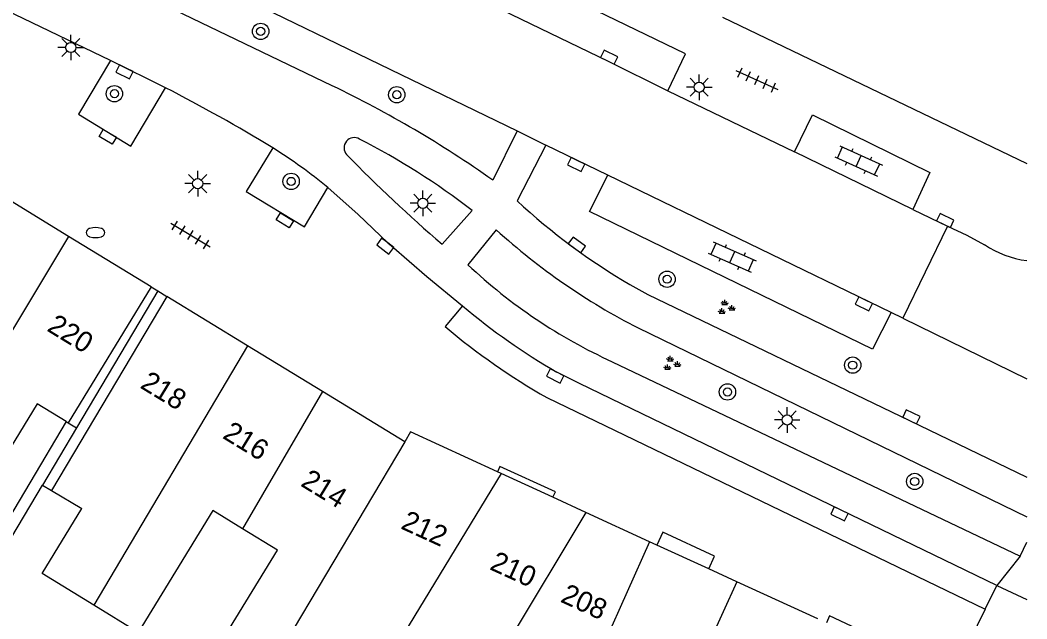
# Model space of a CAD drawing. Extents: x 131000 to 133014, y 396499 to 399001.
# Drawn here: x 132950.71 to 133000, y 396777.62 to 396806.95 of the extents above; entities that cross this region are included whole.
import ezdxf

# ---------------------------------------------------------------- set-up
doc = ezdxf.new("R2010")
doc.units = 0
for name, color, linetype in [('gg-afsc-erfafscheiding', 7, 'Continuous'), ('gg-anno-huisnummerreeks BGT', 7, 'Continuous'), ('gg-bbg-gedigitaliseerde bebouwing', 7, 'Continuous'), ('gg-bbg-gedigitaliseerde bebouwing onder overbouw', 7, 'Continuous'), ('gg-bbg-hoofdgebouw', 7, 'Continuous'), ('gg-bbg-pand overbouw', 7, 'Continuous'), ('gg-bbg-tussenscheiding', 7, 'Continuous'), ('gg-bbg-tussenscheiding niveau 01', 7, 'Continuous'), ('gg-knt-verharding', 7, 'Continuous'), ('gg-knt-verharding nz', 7, 'Continuous'), ('gt-grn-weggrens', 7, 'Continuous'), ('gt-symb-boom', 7, 'Continuous'), ('gt-symb-brandkraan', 7, 'Continuous'), ('gt-symb-groenvak', 7, 'Continuous'), ('gt-symb-klinker verharding', 7, 'Continuous'), ('gt-symb-kolk', 7, 'Continuous'), ('gt-symb-kolk center center', 7, 'Continuous'), ('gt-symb-lichtmast', 7, 'Continuous'), ('gt-symb-tegel verharding', 7, 'Continuous')]:
    doc.layers.add(name, color=color, linetype=linetype)

# ---------------------------------------------------------------- blocks, each defined once
blk = doc.blocks.new('gt0-TEG1')
at = {"layer": 'gt-symb-tegel verharding'}
for p, q in [((-1.125, 0), (1.125, 0)), ((-0.9, -0.25), (-0.9, 0.25)), ((-0.45, -0.25), (-0.45, 0.25)), ((0, -0.25), (0, 0.25)), ((0.45, -0.25), (0.45, 0.25)), ((0.9, -0.25), (0.9, 0.25))]:
    blk.add_line(p, q, dxfattribs=at)
blk = doc.blocks.new('gt0-KL1')
at = {"layer": 'gt-symb-klinker verharding'}
for p, q in [((-1.15, 0.3), (1.15, 0.3)), ((-1, -0.3), (-1, 0.3)), ((-0.5, 0.3), (-0.5, 0.45)), ((0, -0.3), (0, 0.3)), ((0.5, 0.3), (0.5, 0.45)), ((1, -0.3), (1, 0.3)), ((-1.15, -0.3), (1.15, -0.3)), ((-0.5, -0.45), (-0.5, -0.3)), ((0.5, -0.45), (0.5, -0.3))]:
    blk.add_line(p, q, dxfattribs=at)
blk = doc.blocks.new('gt0-KOLK')
at = {"layer": 'gt-symb-kolk'}
blk.add_lwpolyline([(0, 0), (0.375, 0), (0.375, 0.4), (-0.375, 0.4), (-0.375, 0), (0, 0)], dxfattribs=at)
blk = doc.blocks.new('gt0-BOOM')
at = {"layer": 'gt-symb-boom'}
for radius in [0.4, 0.2]:
    blk.add_circle((0, 0), radius, dxfattribs=at)
blk = doc.blocks.new('gt0-LMAST')
at = {"layer": 'gt-symb-lichtmast'}
for p, q in [((-0.005, 0.246), (-0.005, 0.621)), ((-0.182, 0.173), (-0.447, 0.438)), ((0.172, 0.173), (0.437, 0.438)), ((-0.255, -0.004), (-0.63, -0.004)), ((-0.182, -0.181), (-0.447, -0.446)), ((-0.005, -0.254), (-0.005, -0.629)), ((0.437, -0.446), (0.172, -0.181)), ((0.245, -0.004), (0.62, -0.004))]:
    blk.add_line(p, q, dxfattribs=at)
blk.add_circle((-0.005, -0.004), 0.25, dxfattribs=at)
blk = doc.blocks.new('gt0-GRVAK')
at = {"layer": 'gt-symb-groenvak'}
for p, q in [((-0.11, 0.189), (-0.228, 0.24)), ((-0.182, 0.153), (0.088, 0.153)), ((-0.091, 0.211), (-0.156, 0.322)), ((-0.047, 0.214), (-0.047, 0.393)), ((-0.004, 0.211), (0.061, 0.322)), ((0.015, 0.189), (0.133, 0.24)), ((0.262, -0.052), (0.197, 0.059)), ((0.305, -0.049), (0.305, 0.13)), ((0.349, -0.052), (0.414, 0.059)), ((-0.245, -0.228), (-0.363, -0.177)), ((-0.318, -0.264), (-0.047, -0.264)), ((-0.226, -0.206), (-0.291, -0.095)), ((-0.183, -0.203), (-0.183, -0.024)), ((-0.139, -0.206), (-0.074, -0.095)), ((-0.12, -0.228), (-0.002, -0.177)), ((0.243, -0.074), (0.125, -0.023)), ((0.17, -0.11), (0.441, -0.11)), ((0.368, -0.074), (0.486, -0.023))]:
    blk.add_line(p, q, dxfattribs=at)
blk = doc.blocks.new('gt0-BR')
at = {"layer": 'gt-symb-brandkraan'}
for centre, radius, start, end in [((-0.244, 0), 0.206, 107.5669, 252.4331), ((0.599, -2.664), 3, 106.892, 107.5669), ((0, -0.691), 0.938, 73.108, 106.892), ((-0.599, -2.664), 3, 72.4331, 73.108), ((0.244, 0), 0.206, 287.567, 72.4331), ((0.599, 2.664), 3, 252.4331, 253.108), ((0, 0.691), 0.938, 253.108, 286.8921), ((-0.599, 2.664), 3, 286.8921, 287.567)]:
    blk.add_arc(centre, radius, start, end, dxfattribs=at)
blk = doc.blocks.new('gt0-KOLKCC')
at = {"layer": 'gt-symb-kolk center center'}
blk.add_lwpolyline([(-0.375, 0.2), (0.375, 0.2), (0.375, -0.2), (-0.375, -0.2)], close=True, dxfattribs=at)

msp = doc.modelspace()

# ---------------------------------------------------------------- linework, layer by layer
at = {"layer": 'gg-afsc-erfafscheiding'}
for points in [[(132952.959, 396787.295), (132947.611, 396778.285), (132945.988, 396778.521), (132943.709, 396780.792)], [(132951.154, 396773.562), (132947.988, 396776.719), (132948.121, 396777.982), (132951.799, 396784.178)]]:
    msp.add_lwpolyline(points, dxfattribs=at)
at = {"layer": 'gg-bbg-gedigitaliseerde bebouwing'}
for p, q in [((132952.959, 396787.295), (132953.06, 396787.233)), ((132952.247, 396783.912), (132953.73, 396783.031))]:
    msp.add_line(p, q, dxfattribs=at)
for points in [[(132952.959, 396787.295), (132951.543, 396788.16), (132947.893, 396782.189)], [(132954.313, 396778.291), (132951.779, 396779.84), (132953.73, 396783.031)], [(132961.6, 396782.042), (132960.14, 396782.934), (132956.489, 396776.961), (132954.313, 396778.291)], [(132962.039, 396773.709), (132959.725, 396775.124), (132963.314, 396780.994), (132961.6, 396782.042)]]:
    msp.add_lwpolyline(points, dxfattribs=at)
at = {"layer": 'gg-bbg-gedigitaliseerde bebouwing onder overbouw'}
for p, q in [((132957.123, 396793.885), (132953.06, 396787.233)), ((132957.892, 396793.415), (132952.247, 396783.912))]:
    msp.add_line(p, q, dxfattribs=at)
at = {"layer": 'gg-bbg-hoofdgebouw'}
for p, q in [((132985.099, 396807.107), (133000, 396799.938)), ((132953.084, 396796.354), (132949.241, 396798.703)), ((132957.123, 396793.885), (132953.084, 396796.354)), ((132961.837, 396791.004), (132957.892, 396793.415)), ((132965.513, 396788.757), (132961.837, 396791.004)), ((132969.55, 396786.29), (132965.513, 396788.757)), ((132974.253, 396784.745), (132974.076, 396784.826)), ((132976.787, 396783.581), (132974.253, 396784.745)), ((132978.413, 396782.835), (132976.787, 396783.581)), ((132981.524, 396781.406), (132978.413, 396782.835)), ((132981.888, 396781.239), (132981.524, 396781.406)), ((132984.421, 396780.076), (132981.888, 396781.239)), ((132985.802, 396779.442), (132984.421, 396780.076)), ((132989.769, 396777.621), (132985.802, 396779.442))]:
    msp.add_line(p, q, dxfattribs=at)
msp.add_lwpolyline([(132974.076, 396784.826), (132969.82, 396786.78), (132969.55, 396786.29)], dxfattribs=at)
at = {"layer": 'gg-bbg-pand overbouw'}
for p, q in [((132957.123, 396793.885), (132957.445, 396793.688)), ((132957.445, 396793.688), (132957.892, 396793.415)), ((132953.466, 396786.985), (132951.799, 396784.178)), ((132953.06, 396787.233), (132953.466, 396786.985)), ((132951.799, 396784.178), (132952.247, 396783.912))]:
    msp.add_line(p, q, dxfattribs=at)
at = {"layer": 'gg-bbg-tussenscheiding'}
for p, q in [((132953.084, 396796.354), (132945.756, 396784.19)), ((132961.837, 396791.004), (132954.313, 396778.291)), ((132965.513, 396788.757), (132961.6, 396782.042)), ((132969.55, 396786.29), (132962.039, 396773.709)), ((132974.253, 396784.745), (132967.061, 396772.902)), ((132978.413, 396782.835), (132969.922, 396768.756)), ((132981.524, 396781.406), (132978.215, 396773.992)), ((132985.802, 396779.442), (132979.682, 396766.007))]:
    msp.add_line(p, q, dxfattribs=at)
at = {"layer": 'gg-bbg-tussenscheiding niveau 01'}
msp.add_line((132957.445, 396793.688), (132953.466, 396786.985), dxfattribs=at)
at = {"layer": 'gg-knt-verharding'}
for p, q in [((132953.405, 396812.036), (132975.038, 396801.527)), ((132965.992, 396803.738), (132952.527, 396810.223)), ((132955.135, 396804.978), (132948.15, 396808.333)), ((132957.826, 396803.641), (132955.135, 396804.978)), ((132982.415, 396803.498), (132988.63, 396800.505)), ((132975.038, 396801.527), (132973.846, 396799.116)), ((132975.038, 396801.527), (132976.452, 396800.836)), ((132976.452, 396800.836), (132975.039, 396798.102)), ((132979.49, 396799.362), (132976.452, 396800.836)), ((132994.424, 396797.685), (132996.113, 396796.856)), ((132971.371, 396795.978), (132972.842, 396797.632)), ((132974.022, 396796.681), (132972.636, 396794.966)), ((132996.113, 396796.856), (132993.924, 396792.353)), ((132996.113, 396796.856), (132997.054, 396796.418)), ((132997.054, 396796.418), (132997.926, 396795.955)), ((132972.374, 396792.955), (132971.523, 396791.939)), ((132993.924, 396792.353), (132993.35, 396792.634)), ((132993.924, 396792.353), (133000, 396789.377)), ((132980.968, 396791.874), (133000, 396782.615)), ((132979.695, 396790.223), (132999.673, 396780.691)), ((132976.495, 396788.463), (132997.958, 396778.093)), ((132999.673, 396780.691), (133000, 396781.381)), ((132997.958, 396778.093), (132998.531, 396779.266)), ((132998.531, 396779.266), (133000, 396778.565))]:
    msp.add_line(p, q, dxfattribs=at)
for points in [[(132982.415, 396803.498), (132983.287, 396805.298), (132954.273, 396819.349), (132953.167, 396819.873)], [(132955.135, 396804.978), (132953.567, 396802.352), (132956.129, 396800.788), (132957.826, 396803.641)], [(132988.63, 396800.505), (132989.504, 396802.314), (132995.25, 396799.493), (132994.424, 396797.685)], [(132963.079, 396800.695), (132961.78, 396798.554), (132964.638, 396796.831), (132965.773, 396798.754)], [(132993.35, 396792.634), (132992.438, 396790.841), (132978.585, 396797.579), (132979.49, 396799.362)], [(132965.773, 396798.754), (132967.265, 396797.428), (132968.706, 396796.042), (132968.899, 396795.896), (132970.613, 396794.394), (132972.374, 396792.955)], [(132980.566, 396794.002), (132981.444, 396793.511), (132994.26, 396787.344), (133000, 396784.566)], [(132998.531, 396779.266), (132978.098, 396789.152), (132976.993, 396789.703)], [(132976.787, 396783.581), (132976.913, 396783.855), (132974.201, 396785.096), (132974.076, 396784.826)], [(132984.421, 396780.076), (132984.706, 396780.698), (132982.181, 396781.877), (132981.888, 396781.239)], [(132992.343, 396776.439), (132992.489, 396776.758), (132990.341, 396777.774), (132990.183, 396777.431)]]:
    msp.add_lwpolyline(points, dxfattribs=at)
for centre, radius, start, end in [((132920.648, 396731.193), 81.43, 58.59598, 62.83465), ((132942.186, 396754.302), 54.869, 54.7601, 64.2872), ((132967.07, 396800.7), 0.501, 59.177, 221.5678), ((132950.739, 396768.877), 36.268, 52.4527, 62.7852), ((132949.585, 396779.127), 25.442, 50.4861, 57.9691), ((133015.988, 396848.187), 68.676, 224.13041, 229.48335), ((132996.536, 396821.306), 31.631, 227.1865, 239.6765), ((132995.616, 396820.462), 32.122, 227.7592, 242.8702), ((133000.652, 396800.051), 4.92, 236.3497, 262.3809), ((132990.642, 396814.139), 26.303, 226.7989, 245.4061), ((132993.416, 396817.936), 32.662, 229.8917, 239.8135), ((132992.974, 396817.329), 33.238, 229.806, 240.278)]:
    msp.add_arc(centre, radius, start, end, dxfattribs=at)
at = {"layer": 'gg-knt-verharding nz'}
for p, q in [((132994.424, 396797.685), (132988.63, 396800.505)), ((132993.35, 396792.634), (132979.49, 396799.362))]:
    msp.add_line(p, q, dxfattribs=at)
msp.add_lwpolyline([(132953.128, 396817.697), (132979.463, 396804.957), (132982.415, 396803.498)], dxfattribs=at)
at = {"layer": 'gt-grn-weggrens'}
for p, q in [((132999.673, 396780.691), (132998.531, 396779.266)), ((132997.958, 396778.093), (132996.299, 396774.74))]:
    msp.add_line(p, q, dxfattribs=at)

# ---------------------------------------------------------------- block references
at = {"layer": 'gt-symb-boom'}
for p in [(132962.485, 396806.402), (132955.325, 396803.35), (132969.15, 396803.299), (132963.978, 396799.053), (132982.385, 396794.262), (132991.473, 396790.053), (132985.342, 396788.741), (132994.51, 396784.356)]:
    msp.add_blockref('gt0-BOOM', p, dxfattribs=at)
at = {"layer": 'gt-symb-brandkraan'}
msp.add_blockref('gt0-BR', (132954.397, 396796.546), dxfattribs=at)
at = {"layer": 'gt-symb-groenvak'}
for p in [(132985.254, 396792.866), (132982.589, 396790.116)]:
    msp.add_blockref('gt0-GRVAK', p, dxfattribs=at)
at = {"layer": 'gt-symb-klinker verharding'}
for p, rotation in [((132991.761, 396800.054), -24.387066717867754), ((132985.577, 396795.354), -23.82289949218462)]:
    msp.add_blockref('gt0-KL1', p, dxfattribs=dict(at, rotation=rotation))
at = {"layer": 'gt-symb-kolk'}
for p, rotation in [((132979.463, 396804.957), -25.84761021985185), ((132955.907, 396804.602), 153.38370037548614), ((132978.019, 396800.068), 154.3569291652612), ((132995.917, 396796.962), -25.847610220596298), ((132968.706, 396796.042), 142.88931702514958), ((132977.851, 396795.783), -36.21688464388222), ((132992.103, 396793.231), 154.40857585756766), ((132976.993, 396789.703), 153.51182146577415), ((132994.26, 396787.344), -25.719512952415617), ((132990.91, 396782.956), 154.20397350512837)]:
    msp.add_blockref('gt0-KOLK', p, dxfattribs=dict(at, rotation=rotation))
at = {"layer": 'gt-symb-kolk center center'}
for p, rotation in [((132955, 396801.241), 149.5373599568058), ((132963.67, 396797.148), 148.0735449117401)]:
    msp.add_blockref('gt0-KOLKCC', p, dxfattribs=dict(at, rotation=rotation))
at = {"layer": 'gt-symb-lichtmast'}
for p in [(132953.191, 396805.616), (132983.964, 396803.668), (132959.406, 396798.948), (132970.43, 396797.985), (132988.266, 396787.372)]:
    msp.add_blockref('gt0-LMAST', p, dxfattribs=at)
at = {"layer": 'gt-symb-tegel verharding'}
for p, rotation in [((132986.777, 396804.021), -24.334874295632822), ((132959.046, 396796.429), -31.41597875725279)]:
    msp.add_blockref('gt0-TEG1', p, dxfattribs=dict(at, rotation=rotation))

# ---------------------------------------------------------------- texts
at = {"layer": 'gg-anno-huisnummerreeks BGT'}
for s, rotation, p in [('220', 328.5, (132951.973, 396791.761)), ('218', 328.6, (132956.535, 396788.969)), ('216', 328.5, (132960.569, 396786.507)), ('214', 328.6, (132964.395, 396784.165)), ('212', 335.4, (132969.298, 396782.067)), ('210', 335.4, (132973.647, 396780.07)), ('208', 335.4, (132977.116, 396778.477))]:
    msp.add_text(s, height=1, rotation=rotation, dxfattribs=at).set_placement(p)

doc.saveas('drawing.dxf')
